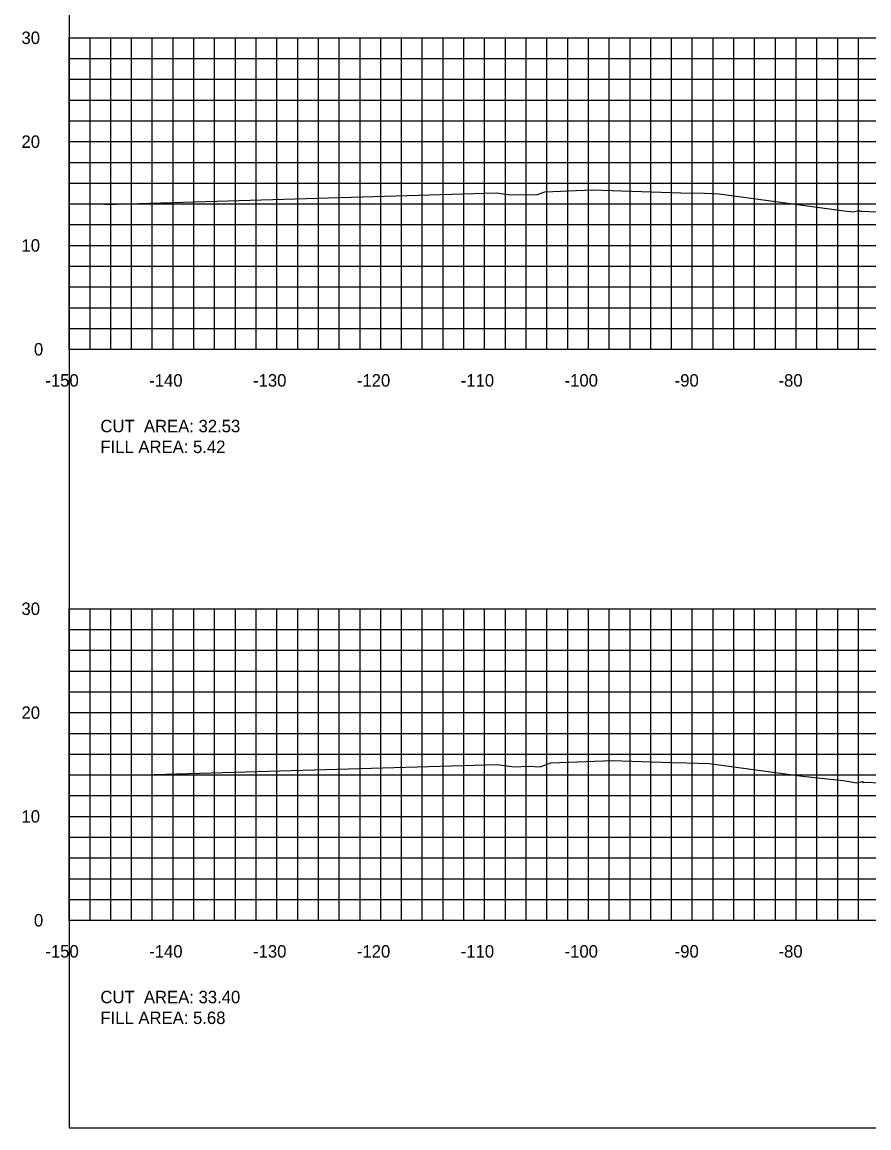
# Model space of a CAD drawing. Extents: x 1797419 to 1809236, y 248759 to 251512.
# Drawn here: x 1802476.5 to 1802558, y 250417.3 to 250523.8 of the extents above; entities that cross this region are included whole.
import ezdxf

# ---------------------------------------------------------------- set-up
doc = ezdxf.new("R2010")
doc.units = 0
for name, color, linetype in [('10', 7, 'Continuous'), ('31', 7, 'Continuous'), ('60', 7, 'Continuous'), ('ANNO-TXT', 7, 'Continuous'), ('Level 62', 7, 'Continuous'), ('M-ROADS', 7, 'Continuous')]:
    doc.layers.add(name, color=color, linetype=linetype)

msp = doc.modelspace()

# ---------------------------------------------------------------- linework, layer by layer
msp.add_lwpolyline([(1802481, 250417.26), (1802781, 250417.26), (1802781, 250607.26), (1802481, 250607.26)], close=True)
at = {"layer": '60'}
for p, q in [((1802480.94, 250522.26), (1802481, 250522.26)), ((1802481, 250492.26), (1802481, 250522.26)), ((1802480.94, 250512.26), (1802481, 250512.26)), ((1802480.94, 250502.26), (1802481, 250502.26)), ((1802480.94, 250492.26), (1802481, 250492.26)), ((1802481, 250492.26), (1802781, 250492.26)), ((1802481, 250492.2), (1802481, 250492.26)), ((1802491, 250492.2), (1802491, 250492.26)), ((1802501, 250492.2), (1802501, 250492.26)), ((1802511, 250492.2), (1802511, 250492.26)), ((1802521, 250492.2), (1802521, 250492.26)), ((1802531, 250492.2), (1802531, 250492.26)), ((1802541, 250492.2), (1802541, 250492.26)), ((1802551, 250492.2), (1802551, 250492.26)), ((1802480.94, 250467.26), (1802481, 250467.26)), ((1802481, 250437.26), (1802481, 250467.26)), ((1802480.94, 250457.26), (1802481, 250457.26)), ((1802480.94, 250447.26), (1802481, 250447.26)), ((1802480.94, 250437.26), (1802481, 250437.26)), ((1802481, 250437.26), (1802781, 250437.26)), ((1802481, 250437.2), (1802481, 250437.26)), ((1802491, 250437.2), (1802491, 250437.26)), ((1802501, 250437.2), (1802501, 250437.26)), ((1802511, 250437.2), (1802511, 250437.26)), ((1802521, 250437.2), (1802521, 250437.26)), ((1802531, 250437.2), (1802531, 250437.26)), ((1802541, 250437.2), (1802541, 250437.26)), ((1802551, 250437.2), (1802551, 250437.26))]:
    msp.add_line(p, q, dxfattribs=at)
at = {"layer": 'Level 62'}
for p, q in [((1802481, 250522.26), (1802781, 250522.26)), ((1802481, 250492.26), (1802481, 250522.26)), ((1802483, 250492.26), (1802483, 250522.26)), ((1802485, 250492.26), (1802485, 250522.26)), ((1802487, 250492.26), (1802487, 250522.26)), ((1802489, 250492.26), (1802489, 250522.26)), ((1802491, 250492.26), (1802491, 250522.26)), ((1802493, 250492.26), (1802493, 250522.26)), ((1802495, 250492.26), (1802495, 250522.26)), ((1802497, 250492.26), (1802497, 250522.26)), ((1802499, 250492.26), (1802499, 250522.26)), ((1802501, 250492.26), (1802501, 250522.26)), ((1802503, 250492.26), (1802503, 250522.26)), ((1802505, 250492.26), (1802505, 250522.26)), ((1802507, 250492.26), (1802507, 250522.26)), ((1802509, 250492.26), (1802509, 250522.26)), ((1802511, 250492.26), (1802511, 250522.26)), ((1802513, 250492.26), (1802513, 250522.26)), ((1802515, 250492.26), (1802515, 250522.26)), ((1802517, 250492.26), (1802517, 250522.26)), ((1802519, 250492.26), (1802519, 250522.26)), ((1802521, 250492.26), (1802521, 250522.26)), ((1802523, 250492.26), (1802523, 250522.26)), ((1802525, 250492.26), (1802525, 250522.26)), ((1802527, 250492.26), (1802527, 250522.26)), ((1802529, 250492.26), (1802529, 250522.26)), ((1802531, 250492.26), (1802531, 250522.26)), ((1802533, 250492.26), (1802533, 250522.26)), ((1802535, 250492.26), (1802535, 250522.26)), ((1802537, 250492.26), (1802537, 250522.26)), ((1802539, 250492.26), (1802539, 250522.26)), ((1802541, 250492.26), (1802541, 250522.26)), ((1802543, 250492.26), (1802543, 250522.26)), ((1802545, 250492.26), (1802545, 250522.26)), ((1802547, 250492.26), (1802547, 250522.26)), ((1802549, 250492.26), (1802549, 250522.26)), ((1802551, 250492.26), (1802551, 250522.26)), ((1802553, 250492.26), (1802553, 250522.26)), ((1802555, 250492.26), (1802555, 250522.26)), ((1802557, 250492.26), (1802557, 250522.26)), ((1802481, 250520.26), (1802781, 250520.26)), ((1802481, 250518.26), (1802781, 250518.26)), ((1802481, 250516.26), (1802781, 250516.26)), ((1802481, 250514.26), (1802781, 250514.26)), ((1802481, 250512.26), (1802781, 250512.26)), ((1802481, 250510.26), (1802781, 250510.26)), ((1802481, 250508.26), (1802781, 250508.26)), ((1802481, 250506.26), (1802781, 250506.26)), ((1802481, 250504.26), (1802781, 250504.26)), ((1802481, 250502.26), (1802781, 250502.26)), ((1802481, 250500.26), (1802781, 250500.26)), ((1802481, 250498.26), (1802781, 250498.26)), ((1802481, 250496.26), (1802781, 250496.26)), ((1802481, 250494.26), (1802781, 250494.26)), ((1802481, 250492.26), (1802781, 250492.26)), ((1802481, 250467.26), (1802781, 250467.26)), ((1802481, 250437.26), (1802481, 250467.26)), ((1802483, 250437.26), (1802483, 250467.26)), ((1802485, 250437.26), (1802485, 250467.26)), ((1802487, 250437.26), (1802487, 250467.26)), ((1802489, 250437.26), (1802489, 250467.26)), ((1802491, 250437.26), (1802491, 250467.26)), ((1802493, 250437.26), (1802493, 250467.26)), ((1802495, 250437.26), (1802495, 250467.26)), ((1802497, 250437.26), (1802497, 250467.26)), ((1802499, 250437.26), (1802499, 250467.26)), ((1802501, 250437.26), (1802501, 250467.26)), ((1802503, 250437.26), (1802503, 250467.26)), ((1802505, 250437.26), (1802505, 250467.26)), ((1802507, 250437.26), (1802507, 250467.26)), ((1802509, 250437.26), (1802509, 250467.26)), ((1802511, 250437.26), (1802511, 250467.26)), ((1802513, 250437.26), (1802513, 250467.26)), ((1802515, 250437.26), (1802515, 250467.26)), ((1802517, 250437.26), (1802517, 250467.26)), ((1802519, 250437.26), (1802519, 250467.26)), ((1802521, 250437.26), (1802521, 250467.26)), ((1802523, 250437.26), (1802523, 250467.26)), ((1802525, 250437.26), (1802525, 250467.26)), ((1802527, 250437.26), (1802527, 250467.26)), ((1802529, 250437.26), (1802529, 250467.26)), ((1802531, 250437.26), (1802531, 250467.26)), ((1802533, 250437.26), (1802533, 250467.26)), ((1802535, 250437.26), (1802535, 250467.26)), ((1802537, 250437.26), (1802537, 250467.26)), ((1802539, 250437.26), (1802539, 250467.26)), ((1802541, 250437.26), (1802541, 250467.26)), ((1802543, 250437.26), (1802543, 250467.26)), ((1802545, 250437.26), (1802545, 250467.26)), ((1802547, 250437.26), (1802547, 250467.26)), ((1802549, 250437.26), (1802549, 250467.26)), ((1802551, 250437.26), (1802551, 250467.26)), ((1802553, 250437.26), (1802553, 250467.26)), ((1802555, 250437.26), (1802555, 250467.26)), ((1802557, 250437.26), (1802557, 250467.26)), ((1802481, 250465.26), (1802781, 250465.26)), ((1802481, 250463.26), (1802781, 250463.26)), ((1802481, 250461.26), (1802781, 250461.26)), ((1802481, 250459.26), (1802781, 250459.26)), ((1802481, 250457.26), (1802781, 250457.26)), ((1802481, 250455.26), (1802781, 250455.26)), ((1802481, 250453.26), (1802781, 250453.26)), ((1802481, 250451.26), (1802781, 250451.26)), ((1802481, 250449.26), (1802781, 250449.26)), ((1802481, 250447.26), (1802781, 250447.26)), ((1802481, 250445.26), (1802781, 250445.26)), ((1802481, 250443.26), (1802781, 250443.26)), ((1802481, 250441.26), (1802781, 250441.26)), ((1802481, 250439.26), (1802781, 250439.26)), ((1802481, 250437.26), (1802781, 250437.26))]:
    msp.add_line(p, q, dxfattribs=at)
at = {"layer": 'M-ROADS'}
for points in [[(1802484.41, 250506.21), (1802522.14, 250507.32), (1802523.48, 250507.13), (1802525.11, 250507.18), (1802526, 250507.14), (1802526.8, 250507.43), (1802531.39, 250507.61), (1802539.9, 250507.34), (1802542.16, 250507.28), (1802543.57, 250507.24), (1802555.63, 250505.58), (1802556.24, 250505.52), (1802556.45, 250505.49), (1802557.07, 250505.62), (1802557.16, 250505.54), (1802557.21, 250505.56), (1802557.25, 250505.56), (1802557.31, 250505.55), (1802558.74, 250505.5)], [(1802486.96, 250451.24), (1802522.2, 250452.27), (1802523.83, 250452.05), (1802525.21, 250452.09), (1802526.36, 250452.03), (1802527.38, 250452.41), (1802533.27, 250452.63), (1802538.95, 250452.46), (1802540.46, 250452.41), (1802542.63, 250452.35), (1802551.6, 250451.12), (1802555.52, 250450.71), (1802556.84, 250450.5), (1802557.35, 250450.61), (1802557.43, 250450.54), (1802557.47, 250450.56), (1802557.51, 250450.56), (1802557.56, 250450.56), (1802559.18, 250450.49)]]:
    msp.add_lwpolyline(points, dxfattribs=at)

# ---------------------------------------------------------------- texts
at = {"layer": '10'}
for s, p in [('-150', (1802478.7, 250488.66)), ('-140', (1802488.7, 250488.66)), ('-130', (1802498.7, 250488.66)), ('-120', (1802508.7, 250488.66)), ('-110', (1802518.7, 250488.66)), ('-100', (1802528.7, 250488.66)), ('-90', (1802539.3, 250488.66)), ('-80', (1802549.3, 250488.66)), ('-150', (1802478.7, 250433.66)), ('-140', (1802488.7, 250433.66)), ('-130', (1802498.7, 250433.66)), ('-120', (1802508.7, 250433.66)), ('-110', (1802518.7, 250433.66)), ('-100', (1802528.7, 250433.66)), ('-90', (1802539.3, 250433.66)), ('-80', (1802549.3, 250433.66))]:
    msp.add_text(s, height=1.2, dxfattribs=at).set_placement(p)
at = {"layer": '31'}
for s, p in [('30', (1802476.4, 250521.66)), ('20', (1802476.4, 250511.66)), ('10', (1802476.4, 250501.66)), ('0', (1802477.6, 250491.66)), ('30', (1802476.4, 250466.66)), ('20', (1802476.4, 250456.66)), ('10', (1802476.4, 250446.66)), ('0', (1802477.6, 250436.66))]:
    msp.add_text(s, height=1.2, dxfattribs=at).set_placement(p)
at = {"layer": '60'}
for p in [(1802481, 250492.26), (1802481, 250437.26)]:
    msp.add_text('-', height=0.0001, dxfattribs=at).set_placement(p)
at = {"layer": 'ANNO-TXT'}
for s, p in [('CUT  AREA: 32.53', (1802484, 250484.26)), ('FILL AREA: 5.42', (1802484, 250482.26)), ('CUT  AREA: 33.40', (1802484, 250429.26)), ('FILL AREA: 5.68', (1802484, 250427.26))]:
    msp.add_text(s, height=1.2, dxfattribs=at).set_placement(p)

doc.saveas('drawing.dxf')
